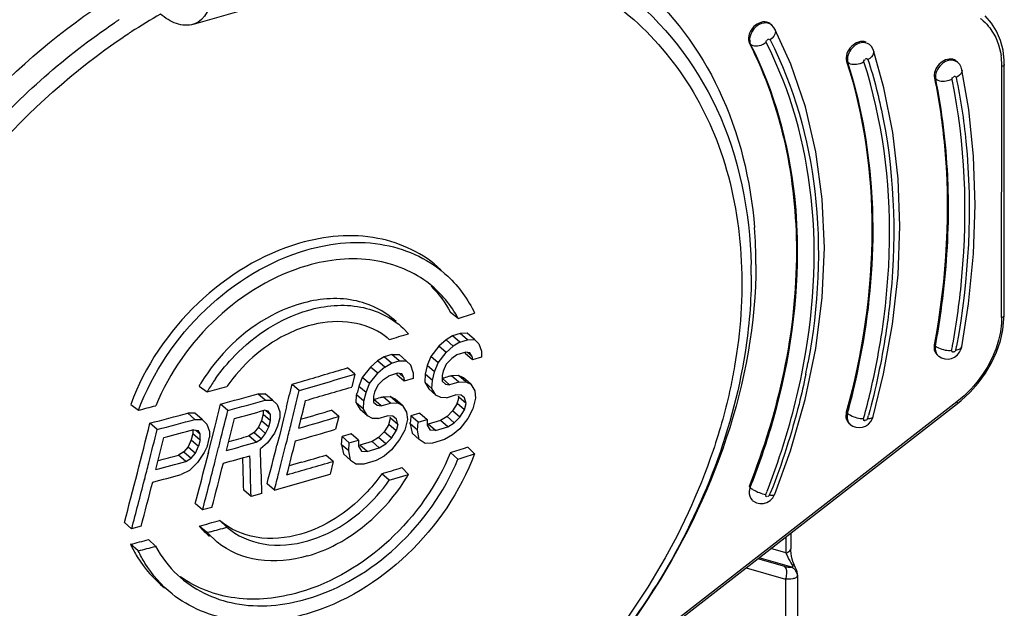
# Model space of a CAD drawing. Header units: millimetres. Extents: x 0 to 420, y 0 to 297.
# Tile 321 of 502: x 369.18 to 371.21, y 136.16 to 137.38. Entities that reach past the tile are written whole.
import ezdxf

# ---------------------------------------------------------------- set-up
doc = ezdxf.new("R2010")
doc.units = ezdxf.units.MM
doc.header["$LTSCALE"] = 23.1
doc.layers.get('0').update_dxf_attribs({"linetype": 'CONTINUOUS'})

msp = doc.modelspace()

# ---------------------------------------------------------------- linework, layer by layer
at = {"color": 7, "linetype": 'CONTINUOUS'}
for p, q in [((369.5381, 137.3711), (370.2223, 137.5686)), ((371.1868, 137.3735), (371.1736, 137.3883)), ((370.7328, 137.3694), (370.7303, 137.3716)), ((370.7372, 137.3646), (370.7326, 137.3696)), ((370.7328, 137.3694), (370.7326, 137.3695)), ((371.1975, 137.3566), (371.1868, 137.3735)), ((370.7393, 137.3611), (370.7372, 137.3646)), ((370.7721, 137.2889), (370.7393, 137.3611)), ((371.2055, 137.3378), (371.1975, 137.3566)), ((370.6893, 137.3294), (370.6868, 137.3316)), ((370.9349, 137.329), (370.9339, 137.3298)), ((370.9388, 137.3249), (370.9349, 137.329)), ((371.2108, 137.3176), (371.2055, 137.3378)), ((370.9417, 137.32), (370.9388, 137.3249)), ((370.9431, 137.3165), (370.9417, 137.32)), ((370.9647, 137.2396), (370.9431, 137.3165)), ((371.2133, 137.2963), (371.2108, 137.3176)), ((370.8023, 137.2005), (370.7721, 137.2889)), ((370.8902, 137.2919), (370.8877, 137.294)), ((371.1168, 137.2927), (371.1143, 137.2949)), ((371.1169, 137.2926), (371.1168, 137.2927)), ((371.1213, 137.2878), (371.117, 137.2925)), ((371.1242, 137.2826), (371.1213, 137.2878)), ((371.213, 136.7694), (371.2135, 137.2879)), ((371.2135, 137.2879), (371.2133, 137.2963)), ((371.1259, 137.2771), (371.1242, 137.2826)), ((371.1401, 137.195), (371.1259, 137.2771)), ((371.208, 136.7651), (371.2085, 137.2836)), ((371.0717, 137.2577), (371.0692, 137.2599)), ((370.983, 137.1472), (370.9647, 137.2396)), ((370.8241, 137.1073), (370.8023, 137.2005)), ((371.1501, 137.0977), (371.1401, 137.195)), ((370.9939, 137.0516), (370.983, 137.1472)), ((370.8373, 137.0099), (370.8241, 137.1073)), ((371.1534, 136.9981), (371.1501, 137.0977)), ((370.9976, 136.9535), (370.9939, 137.0516)), ((370.8417, 136.9093), (370.8373, 137.0099)), ((371.1499, 136.8964), (371.1534, 136.9981)), ((370.9938, 136.8532), (370.9976, 136.9535)), ((370.8372, 136.8061), (370.8417, 136.9093)), ((371.1396, 136.7933), (371.1499, 136.8964)), ((370.9826, 136.7514), (370.9938, 136.8532)), ((370.824, 136.7013), (370.8372, 136.8061)), ((371.1254, 136.7043), (371.1396, 136.7933)), ((370.0847, 136.7632), (370.0693, 136.7755)), ((371.2104, 136.7394), (371.2128, 136.7621)), ((371.2128, 136.7621), (371.213, 136.7694)), ((369.9712, 136.743), (369.9822, 136.7315)), ((370.9641, 136.6485), (370.9826, 136.7514)), ((371.2053, 136.7166), (371.2104, 136.7394)), ((369.9426, 136.7195), (369.9385, 136.7228)), ((370.0598, 136.719), (370.0452, 136.7062)), ((370.0733, 136.7273), (370.0598, 136.719)), ((370.0748, 136.7059), (370.0598, 136.719)), ((370.0889, 136.7322), (370.0733, 136.7273)), ((370.0883, 136.7143), (370.0733, 136.7273)), ((370.0883, 136.7143), (370.1039, 136.7192)), ((370.1035, 136.7327), (370.0889, 136.7322)), ((370.1039, 136.7192), (370.0889, 136.7322)), ((370.1185, 136.7197), (370.1035, 136.7327)), ((370.1039, 136.7192), (370.1185, 136.7197)), ((370.1185, 136.7197), (370.1278, 136.7104)), ((371.1976, 136.6938), (371.2053, 136.7166)), ((370.0452, 136.7062), (370.0285, 136.6846)), ((370.0602, 136.6931), (370.0452, 136.7062)), ((370.0602, 136.6931), (370.0748, 136.7059)), ((370.0883, 136.7143), (370.0748, 136.7059)), ((370.1278, 136.7104), (370.1329, 136.6956)), ((370.1329, 136.6956), (370.1329, 136.6833)), ((370.8021, 136.5956), (370.824, 136.7013)), ((371.0686, 136.7083), (371.0711, 136.7062)), ((371.1212, 136.6936), (371.1243, 136.7002)), ((371.1243, 136.7002), (371.1254, 136.7044)), ((369.9185, 136.6755), (369.9037, 136.6628)), ((369.9322, 136.6837), (369.9185, 136.6755)), ((369.9335, 136.6624), (369.9185, 136.6755)), ((369.9479, 136.6885), (369.9322, 136.6837)), ((369.9472, 136.6707), (369.9322, 136.6837)), ((369.9472, 136.6707), (369.9629, 136.6755)), ((369.9479, 136.6885), (369.9626, 136.6889)), ((369.9629, 136.6755), (369.9479, 136.6885)), ((369.9776, 136.6758), (369.9626, 136.6889)), ((369.9629, 136.6755), (369.9776, 136.6758)), ((369.9776, 136.6758), (369.987, 136.6664)), ((370.0285, 136.6846), (370.0211, 136.6659)), ((370.0435, 136.6715), (370.0285, 136.6846)), ((370.0435, 136.6715), (370.0602, 136.6931)), ((370.0716, 136.6803), (370.0601, 136.6686)), ((370.0821, 136.6877), (370.0716, 136.6803)), ((370.1008, 136.6936), (370.0821, 136.6877)), ((370.1142, 136.6774), (370.0992, 136.6905)), ((370.1091, 136.6921), (370.1008, 136.6936)), ((370.1132, 136.6853), (370.1043, 136.693)), ((370.1132, 136.6853), (370.1091, 136.6921)), ((370.1132, 136.6853), (370.1142, 136.6774)), ((370.1329, 136.6833), (370.1142, 136.6774)), ((371.0744, 136.6882), (371.0769, 136.686)), ((371.0769, 136.686), (371.077, 136.6858)), ((371.0771, 136.6858), (371.078, 136.685)), ((371.078, 136.685), (371.0839, 136.6815)), ((371.0839, 136.6815), (371.0905, 136.6795)), ((371.0905, 136.6795), (371.0975, 136.6791)), ((371.0975, 136.6791), (371.1042, 136.6804)), ((371.1042, 136.6804), (371.1107, 136.6833)), ((371.1107, 136.6833), (371.1166, 136.6879)), ((371.1166, 136.6879), (371.1212, 136.6936)), ((371.1873, 136.6714), (371.1976, 136.6938)), ((369.8713, 136.6479), (369.8563, 136.661)), ((369.9037, 136.6628), (369.8868, 136.6414)), ((369.9187, 136.6498), (369.9037, 136.6628)), ((369.9335, 136.6624), (369.9187, 136.6498)), ((369.9335, 136.6624), (369.9472, 136.6707)), ((369.9922, 136.6516), (369.987, 136.6664)), ((370.0211, 136.6659), (370.0168, 136.6483)), ((370.0361, 136.6529), (370.0211, 136.6659)), ((370.0361, 136.6529), (370.0435, 136.6715)), ((370.0601, 136.6686), (370.0538, 136.6543)), ((371.1745, 136.6499), (371.1873, 136.6714)), ((369.8713, 136.6479), (369.8649, 136.6215)), ((369.8868, 136.6414), (369.8794, 136.6228)), ((369.9018, 136.6284), (369.8868, 136.6414)), ((369.9018, 136.6284), (369.9187, 136.6498)), ((369.9303, 136.6369), (369.9187, 136.6252)), ((369.9303, 136.6369), (369.9408, 136.6442)), ((369.9597, 136.6499), (369.9408, 136.6442)), ((369.9733, 136.6336), (369.9583, 136.6466)), ((369.9681, 136.6484), (369.9597, 136.6499)), ((369.9723, 136.6414), (369.9633, 136.6492)), ((369.9723, 136.6414), (369.9681, 136.6484)), ((369.9723, 136.6414), (369.9733, 136.6336)), ((369.9922, 136.6393), (369.9733, 136.6336)), ((369.9922, 136.6516), (369.9922, 136.6393)), ((370.0168, 136.6483), (370.0157, 136.6316)), ((370.0319, 136.6352), (370.0168, 136.6483)), ((370.0307, 136.6186), (370.0319, 136.6352)), ((370.0319, 136.6352), (370.0361, 136.6529)), ((370.0517, 136.6455), (370.0516, 136.6332)), ((370.0538, 136.6543), (370.0517, 136.6455)), ((370.0672, 136.6259), (370.0522, 136.6389)), ((370.0554, 136.6399), (370.0537, 136.6394)), ((370.0855, 136.6453), (370.0709, 136.6448)), ((370.086, 136.6317), (370.0709, 136.6448)), ((370.0958, 136.6404), (370.0855, 136.6453)), ((370.1005, 136.6323), (370.0855, 136.6453)), ((370.1108, 136.6274), (370.0958, 136.6404)), ((370.9427, 136.5604), (370.9641, 136.6485)), ((371.1596, 136.6295), (371.1745, 136.6499)), ((369.5498, 136.6234), (369.5661, 136.6114)), ((369.7417, 136.6275), (369.7611, 136.6331)), ((369.7417, 136.6275), (369.7567, 136.6145)), ((369.8794, 136.6228), (369.8772, 136.614)), ((369.8944, 136.6098), (369.8794, 136.6228)), ((369.8944, 136.6098), (369.9018, 136.6284)), ((369.9187, 136.6252), (369.9123, 136.611)), ((370.0307, 136.6186), (370.0157, 136.6316)), ((370.0157, 136.6316), (370.0239, 136.6179)), ((370.039, 136.6048), (370.0239, 136.6179)), ((370.039, 136.6048), (370.0307, 136.6186)), ((370.0516, 136.6332), (370.0589, 136.6273)), ((370.0589, 136.6273), (370.0672, 136.6259)), ((370.086, 136.6317), (370.0672, 136.6259)), ((370.086, 136.6317), (370.1005, 136.6323)), ((370.1005, 136.6323), (370.1108, 136.6274)), ((370.1108, 136.6274), (370.119, 136.6137)), ((371.1428, 136.6106), (371.1596, 136.6295)), ((369.6712, 136.6075), (369.6861, 136.6076)), ((369.6862, 136.5945), (369.6712, 136.6075)), ((369.7011, 136.5946), (369.6861, 136.6076)), ((369.6862, 136.5945), (369.7011, 136.5946)), ((369.7107, 136.585), (369.7011, 136.5946)), ((369.8739, 136.5885), (369.8751, 136.6052)), ((369.8901, 136.5921), (369.8751, 136.6052)), ((369.8901, 136.5921), (369.8944, 136.6098)), ((369.9123, 136.611), (369.9101, 136.6022)), ((369.9101, 136.6022), (369.9101, 136.59)), ((369.9258, 136.5825), (369.9108, 136.5955)), ((369.914, 136.5965), (369.9121, 136.5959)), ((369.9297, 136.6012), (369.9444, 136.6016)), ((369.9447, 136.5882), (369.9297, 136.6012)), ((369.9549, 136.5966), (369.9444, 136.6016)), ((369.9594, 136.5885), (369.9444, 136.6016)), ((369.9699, 136.5836), (369.9549, 136.5966)), ((370.0493, 136.5999), (370.039, 136.6048)), ((370.0608, 136.5994), (370.0493, 136.5999)), ((370.0608, 136.5994), (370.0795, 136.6053)), ((370.0909, 136.6048), (370.0795, 136.6053)), ((370.0861, 136.6008), (370.085, 136.5964)), ((370.1011, 136.5877), (370.0861, 136.6008)), ((370.0981, 136.599), (370.0909, 136.6048)), ((370.1011, 136.5877), (370.0981, 136.599)), ((370.1209, 136.5981), (370.1155, 136.5761)), ((370.119, 136.6137), (370.1209, 136.5981)), ((370.7718, 136.4899), (370.8021, 136.5956)), ((371.1243, 136.5934), (371.1428, 136.6106)), ((369.4081, 136.5855), (369.4242, 136.5734)), ((369.6089, 136.5729), (369.5939, 136.586)), ((369.6925, 136.5717), (369.684, 136.5734)), ((369.7107, 136.585), (369.716, 136.5701)), ((369.7301, 136.5802), (369.7241, 136.5558)), ((369.8382, 136.5605), (369.8232, 136.5735)), ((369.8889, 136.5755), (369.8739, 136.5885)), ((369.8739, 136.5885), (369.8823, 136.5747)), ((369.8973, 136.5617), (369.8823, 136.5747)), ((369.8889, 136.5755), (369.8901, 136.5921)), ((369.8973, 136.5617), (369.8889, 136.5755)), ((369.9101, 136.59), (369.9174, 136.584)), ((369.9174, 136.584), (369.9258, 136.5825)), ((369.9258, 136.5825), (369.9447, 136.5882)), ((369.9447, 136.5882), (369.9594, 136.5885)), ((369.9594, 136.5885), (369.9699, 136.5836)), ((369.9699, 136.5836), (369.9781, 136.5698)), ((370.0829, 136.5876), (370.0734, 136.5724)), ((370.0979, 136.5745), (370.0829, 136.5876)), ((370.0884, 136.5594), (370.0979, 136.5745)), ((370.0979, 136.5745), (370.1011, 136.5877)), ((370.1155, 136.5761), (370.1049, 136.5565)), ((371.1156, 136.5908), (370.3947, 136.0308)), ((370.3958, 136.0272), (371.1167, 136.5872)), ((371.1167, 136.5872), (371.1243, 136.5934)), ((369.541, 136.5674), (369.5259, 136.5674)), ((369.5409, 136.5544), (369.5259, 136.5674)), ((369.5409, 136.5544), (369.556, 136.5544)), ((369.556, 136.5544), (369.541, 136.5674)), ((369.556, 136.5544), (369.5657, 136.5447)), ((369.6817, 136.5654), (369.6785, 136.5523)), ((369.679, 136.5545), (369.6785, 136.5523)), ((369.6818, 136.5727), (369.6817, 136.5654)), ((369.6818, 136.5674), (369.6817, 136.5654)), ((369.6817, 136.5654), (369.6967, 136.5524)), ((369.6877, 136.5726), (369.6968, 136.5647)), ((369.6968, 136.5647), (369.6925, 136.5717)), ((369.6967, 136.5524), (369.6968, 136.5647)), ((369.716, 136.5578), (369.7116, 136.5403)), ((369.716, 136.5701), (369.716, 136.5578)), ((369.724, 136.5558), (369.716, 136.5235)), ((369.8382, 136.5605), (369.8316, 136.5341)), ((369.9077, 136.5567), (369.8973, 136.5617)), ((369.9193, 136.5561), (369.9077, 136.5567)), ((369.9193, 136.5561), (369.9382, 136.5618)), ((369.9498, 136.5612), (369.9382, 136.5618)), ((369.9418, 136.5439), (369.9451, 136.557)), ((369.9601, 136.544), (369.9451, 136.557)), ((369.9571, 136.5553), (369.9498, 136.5612)), ((369.9601, 136.544), (369.9571, 136.5553)), ((369.9801, 136.5542), (369.9746, 136.5322)), ((369.9781, 136.5698), (369.9801, 136.5542)), ((369.9869, 136.5617), (369.9861, 136.5507)), ((370.0058, 136.5676), (369.9869, 136.5617)), ((370.0019, 136.5487), (369.9869, 136.5617)), ((370.0019, 136.5487), (370.0208, 136.5545)), ((370.0058, 136.5676), (370.0208, 136.5545)), ((370.0208, 136.5545), (370.0206, 136.5423)), ((370.0618, 136.5607), (370.0482, 136.5524)), ((370.0734, 136.5724), (370.0618, 136.5607)), ((370.0768, 136.5477), (370.0618, 136.5607)), ((370.0884, 136.5594), (370.0734, 136.5724)), ((370.0768, 136.5477), (370.0884, 136.5594)), ((370.1049, 136.5565), (370.0881, 136.535)), ((370.8895, 136.5672), (370.887, 136.5693)), ((370.9376, 136.55), (370.9412, 136.5561)), ((370.9412, 136.5561), (370.9427, 136.5604)), ((369.4628, 136.5336), (369.4478, 136.5466)), ((369.5366, 136.5328), (369.5366, 136.5253)), ((369.5387, 136.5333), (369.5473, 136.5316)), ((369.5424, 136.5326), (369.5516, 136.5245)), ((369.5657, 136.5447), (369.5711, 136.5298)), ((369.5684, 136.4839), (369.5826, 136.5405)), ((369.672, 136.5382), (369.6634, 136.5276)), ((369.6785, 136.5523), (369.672, 136.5382)), ((369.672, 136.5382), (369.687, 136.5252)), ((369.6785, 136.5523), (369.6935, 136.5392)), ((369.687, 136.5252), (369.6935, 136.5392)), ((369.6935, 136.5392), (369.6967, 136.5524)), ((369.7116, 136.5403), (369.7052, 136.5262)), ((369.9418, 136.5439), (369.9322, 136.5288)), ((369.9568, 136.5309), (369.9418, 136.5439)), ((369.9601, 136.544), (369.9568, 136.5309)), ((370.0007, 136.5321), (369.9857, 136.5452)), ((369.9857, 136.5452), (369.9896, 136.5261)), ((369.9861, 136.5507), (369.9859, 136.5479)), ((370.0007, 136.5321), (370.0019, 136.5487)), ((370.0206, 136.5423), (370.0268, 136.5321)), ((370.0482, 136.5524), (370.0232, 136.5446)), ((370.0382, 136.5316), (370.0232, 136.5446)), ((370.0382, 136.5316), (370.0632, 136.5394)), ((370.0632, 136.5394), (370.0482, 136.5524)), ((370.0632, 136.5394), (370.0768, 136.5477)), ((370.0881, 136.535), (370.0734, 136.5223)), ((370.8922, 136.5466), (370.8947, 136.5445)), ((370.8947, 136.5445), (370.8949, 136.5443)), ((370.8949, 136.5442), (370.9007, 136.5404)), ((370.9007, 136.5404), (370.907, 136.5382)), ((370.907, 136.5382), (370.9136, 136.5375)), ((370.9136, 136.5375), (370.9203, 136.5384)), ((370.9203, 136.5384), (370.9267, 136.5408)), ((370.9267, 136.5408), (370.9327, 136.5448)), ((370.9327, 136.5448), (370.9376, 136.55)), ((369.5333, 136.5122), (369.5267, 136.4981)), ((369.5366, 136.5253), (369.5333, 136.5122)), ((369.5338, 136.5143), (369.5333, 136.5122)), ((369.5333, 136.5122), (369.5483, 136.4991)), ((369.5366, 136.5253), (369.5516, 136.5123)), ((369.5516, 136.5245), (369.5473, 136.5316)), ((369.5516, 136.5123), (369.5483, 136.4991)), ((369.5516, 136.5123), (369.5516, 136.5245)), ((369.5666, 136.5), (369.571, 136.5175)), ((369.5711, 136.5298), (369.571, 136.5175)), ((369.6634, 136.5276), (369.6526, 136.5205)), ((369.6676, 136.5075), (369.6526, 136.5205)), ((369.6634, 136.5276), (369.6784, 136.5146)), ((369.6676, 136.5075), (369.6784, 136.5146)), ((369.6784, 136.5146), (369.687, 136.5252)), ((369.6784, 136.5146), (369.6792, 136.5156)), ((369.7052, 136.5262), (369.6911, 136.5059)), ((369.716, 136.5235), (369.7103, 136.5011)), ((369.7312, 136.5112), (369.7319, 136.5143)), ((369.8436, 136.5023), (369.8449, 136.5189)), ((369.8639, 136.5246), (369.8449, 136.5189)), ((369.8449, 136.5189), (369.8599, 136.5059)), ((369.8789, 136.5115), (369.8639, 136.5246)), ((369.9205, 136.5172), (369.9068, 136.509)), ((369.9322, 136.5288), (369.9205, 136.5172)), ((369.9355, 136.5042), (369.9205, 136.5172)), ((369.9472, 136.5158), (369.9322, 136.5288)), ((369.9355, 136.5042), (369.9472, 136.5158)), ((369.9639, 136.5128), (369.9469, 136.4914)), ((369.9472, 136.5158), (369.9568, 136.5309)), ((369.9746, 136.5322), (369.9639, 136.5128)), ((370.0046, 136.5131), (369.9896, 136.5261)), ((370.0046, 136.5131), (370.0007, 136.5321)), ((370.017, 136.5048), (370.0046, 136.5131)), ((370.0382, 136.5316), (370.0268, 136.5321)), ((370.0567, 136.513), (370.0316, 136.5053)), ((370.0734, 136.5223), (370.0567, 136.513)), ((369.5267, 136.4981), (369.518, 136.4876)), ((369.5267, 136.4981), (369.5417, 136.4851)), ((369.5417, 136.4851), (369.5483, 136.4991)), ((369.5666, 136.5), (369.5601, 136.486)), ((369.5828, 136.4686), (369.5899, 136.4968)), ((369.6911, 136.5059), (369.6761, 136.4936)), ((369.8586, 136.4893), (369.8436, 136.5023)), ((369.8436, 136.5023), (369.8476, 136.4833)), ((369.8586, 136.4893), (369.8599, 136.5059)), ((369.8599, 136.5059), (369.8789, 136.5115)), ((369.8789, 136.5115), (369.8788, 136.4993)), ((369.8788, 136.4993), (369.885, 136.489)), ((369.9068, 136.509), (369.8815, 136.5014)), ((369.8965, 136.4884), (369.8815, 136.5014)), ((369.8965, 136.4884), (369.9218, 136.496)), ((369.9218, 136.496), (369.9068, 136.509)), ((369.9218, 136.496), (369.9355, 136.5042)), ((370.0316, 136.5053), (370.017, 136.5048)), ((370.1186, 136.4835), (370.1046, 136.4975)), ((369.518, 136.4876), (369.5072, 136.4806)), ((369.5222, 136.4676), (369.5072, 136.4806)), ((369.518, 136.4876), (369.533, 136.4746)), ((369.5222, 136.4676), (369.533, 136.4746)), ((369.533, 136.4746), (369.5417, 136.4851)), ((369.533, 136.4746), (369.534, 136.4757)), ((369.5601, 136.486), (369.5459, 136.4658)), ((369.5627, 136.4616), (369.5693, 136.4875)), ((369.8267, 136.4678), (369.8117, 136.4808)), ((369.8626, 136.4702), (369.8476, 136.4833)), ((369.8626, 136.4702), (369.8586, 136.4893)), ((369.885, 136.489), (369.8965, 136.4884)), ((369.9321, 136.4789), (369.9152, 136.4697)), ((369.9469, 136.4914), (369.9321, 136.4789)), ((370.0845, 136.4727), (370.069, 136.4862)), ((370.7393, 136.4), (370.7718, 136.4899)), ((369.5459, 136.4658), (369.5296, 136.4492)), ((369.7611, 136.4661), (369.7357, 136.4588)), ((369.8267, 136.4678), (369.82, 136.4415)), ((369.8626, 136.4702), (369.8751, 136.4618)), ((369.8898, 136.4622), (369.8751, 136.4618)), ((369.9152, 136.4697), (369.8898, 136.4622)), ((369.9821, 136.4408), (369.9684, 136.4549)), ((369.5296, 136.4492), (369.5122, 136.4405)), ((369.9423, 136.4287), (369.927, 136.4423)), ((369.9423, 136.4287), (369.9821, 136.4408)), ((369.4368, 136.4305), (369.4365, 136.4294)), ((369.705, 136.4085), (369.69, 136.4215)), ((370.6884, 136.4136), (370.6859, 136.4158)), ((369.6568, 136.3949), (369.6418, 136.408)), ((369.6793, 136.4012), (369.6568, 136.3949)), ((370.7297, 136.3871), (370.7351, 136.3926)), ((370.7351, 136.3926), (370.7389, 136.3991)), ((370.7389, 136.3991), (370.7393, 136.4001)), ((369.5567, 136.3674), (369.5417, 136.3804)), ((369.5761, 136.3727), (369.5567, 136.3674)), ((370.6915, 136.3881), (370.6925, 136.3873)), ((370.6925, 136.3872), (370.695, 136.3853)), ((370.695, 136.3853), (370.7017, 136.3819)), ((370.7017, 136.3819), (370.7084, 136.3805)), ((370.7084, 136.3805), (370.7156, 136.3808)), ((370.7156, 136.3808), (370.723, 136.383)), ((370.723, 136.383), (370.7297, 136.3871)), ((369.4101, 136.3284), (369.3951, 136.3415)), ((369.4297, 136.3336), (369.4101, 136.3284)), ((369.5632, 136.3229), (369.5496, 136.334)), ((369.592, 136.3456), (369.6066, 136.3318)), ((369.5659, 136.3207), (369.5632, 136.3229)), ((369.5659, 136.3207), (369.5632, 136.3229)), ((369.5659, 136.3207), (369.573, 136.3226)), ((369.5868, 136.3007), (369.5659, 136.3207)), ((370.7622, 136.3118), (370.7622, 136.2785)), ((370.7722, 136.3196), (370.7722, 136.2871)), ((369.4239, 136.2829), (369.4078, 136.2964)), ((369.4451, 136.3061), (369.4596, 136.2923)), ((370.7742, 136.2492), (370.7067, 136.2687)), ((370.7622, 136.2785), (370.7309, 136.2875)), ((370.7622, 136.2785), (370.7658, 136.2701)), ((370.7723, 136.2837), (370.7722, 136.2871)), ((370.7728, 136.2777), (370.7723, 136.2837)), ((370.7738, 136.2717), (370.7728, 136.2777)), ((370.7752, 136.266), (370.7738, 136.2717)), ((370.6798, 136.2478), (370.7612, 136.2243)), ((370.7599, 136.2505), (370.704, 136.2666)), ((370.7635, 136.2495), (370.7599, 136.2505)), ((370.7751, 136.2492), (370.7742, 136.2492)), ((370.7768, 136.2609), (370.7752, 136.266)), ((370.7785, 136.2563), (370.7768, 136.2609)), ((370.7801, 136.2527), (370.7785, 136.2563)), ((370.7823, 136.2481), (370.7801, 136.2527)), ((370.7842, 136.2436), (370.7823, 136.2481)), ((370.7854, 136.2395), (370.7842, 136.2436)), ((370.7851, 136.2332), (370.7852, 136.2297)), ((370.7862, 136.2348), (370.7854, 136.2395)), ((370.7862, 136.2333), (370.7862, 136.2348)), ((370.7862, 136.2333), (370.7862, 136.0299)), ((370.7612, 136.2243), (370.7612, 136.0083)), ((370.7768, 136.2252), (370.7723, 136.2245))]:
    msp.add_line(p, q, dxfattribs=at)
for centre, radius, start, end in [((370.1236, 136.2588), 1.3086, 119.9867, 123.0945), ((370.1392, 136.238), 1.3694, 123.6966, 123.9477), ((370.138, 136.2398), 1.3673, 123.455, 123.6966), ((370.7214, 137.3563), 0.0173, 49.6155, 56.6874), ((371.0982, 137.2982), 0.1074, 48.037, 52.1858), ((370.1346, 136.2418), 1.3288, 123.2529, 123.9524), ((370.1325, 136.245), 1.3251, 123.0881, 123.2526), ((371.0568, 137.284), 0.1517, 1.3538, 8.3392), ((371.0497, 137.2837), 0.1588, 359.9403, 1.3945), ((369.7449, 136.8757), 0.9552, 359.9217, 4.5078), ((369.7444, 136.8521), 0.9461, 0.0446, 1.3432), ((365.9735, 149.8737), 13.74, 287.41079, 287.56006), ((369.8473, 136.6088), 0.1461, 51.9119, 57.3452), ((369.8481, 136.6099), 0.1447, 51.3103, 51.9026), ((365.8823, 150.136), 14.0174, 286.83773, 287.007), ((369.4478, 137.006), 1.6855, 349.4483, 349.7948), ((369.431, 137.0115), 1.7113, 349.4484, 349.7192), ((370.2683, 136.7144), 0.1708, 187.6026, 188.0455), ((365.9284, 149.9096), 13.8186, 286.1026, 286.51362), ((369.471, 136.9185), 1.3594, 348.4995, 349.5184), ((369.8947, 136.4196), 0.3806, 144.9085, 148.8715), ((365.8758, 150.1315), 14.0631, 286.01949, 286.50588), ((370.2192, 136.6829), 0.2634, 187.3251, 187.636), ((370.1443, 136.6729), 0.1879, 187.6381, 188.0432), ((369.8749, 137.2049), 0.5931, 287.3912, 287.5393), ((370.6096, 134.8962), 1.8297, 107.2241, 107.6334), ((369.8452, 137.363), 0.7528, 287.1995, 287.4473), ((369.8713, 136.4378), 0.3713, 148.9055, 150.0073), ((365.6766, 150.9131), 14.8211, 285.21442, 285.37814), ((369.8865, 136.4246), 0.3708, 148.8838, 149.7556), ((356.5449, 139.8307), 13.58, 346.15121, 346.35669), ((356.1842, 139.9086), 13.9664, 346.06655, 346.35776), ((365.8952, 150.0401), 13.9935, 286.07263, 286.47992), ((371.4536, 136.2308), 1.6223, 166.3368, 166.5503), ((365.8638, 150.1364), 14.0545, 285.3909, 285.718), ((365.8473, 150.2349), 14.1704, 285.39395, 285.71837), ((356.225, 139.9033), 13.943, 346.02625, 346.26817), ((369.2056, 136.7687), 0.6891, 346.2755, 346.5263), ((369.7182, 137.2353), 0.6682, 286.7572, 286.8722), ((370.5474, 134.5206), 2.1703, 106.6219, 106.9695), ((369.6796, 137.4287), 0.8645, 286.6, 286.8179), ((370.754, 136.4295), 0.6895, 165.9963, 166.5607), ((369.6605, 136.4871), 0.4405, 14.9585, 15.2092), ((365.5818, 151.2269), 15.1489, 284.69317, 284.83303), ((356.575, 139.7864), 13.4065, 345.98871, 346.18889), ((365.8553, 150.1861), 14.1409, 285.45176, 285.70906), ((365.9169, 149.8726), 13.8609, 286.10261, 286.36874), ((369.711, 136.6791), 0.3829, 346.1788, 346.516), ((365.7871, 150.4157), 14.3441, 284.78602, 285.10879), ((365.7787, 150.4866), 14.4312, 284.7906, 285.11141), ((356.1163, 139.8894), 13.8942, 345.8669, 346.1905), ((356.1308, 139.8905), 13.8979, 345.83952, 346.11914), ((365.9211, 149.8976), 13.9004, 286.01184, 286.36754), ((369.4763, 136.4308), 0.4855, 15.0701, 15.3003), ((369.3592, 136.9831), 1.6208, 344.73, 345.0404), ((369.3565, 136.986), 1.6322, 344.7301, 344.9716), ((356.1776, 139.8483), 13.6748, 345.14101, 346.02837), ((356.0255, 139.8773), 13.8471, 345.73192, 346.02626), ((365.7797, 150.4629), 14.4278, 284.84797, 285.10194), ((356.2592, 139.89), 13.8892, 345.93342, 346.06641), ((365.9344, 149.8267), 13.8522, 285.98336, 286.34041), ((369.3475, 136.5926), 0.6399, 355.7449, 355.9915), ((370.0403, 136.9359), 0.3916, 267.2213, 267.4977), ((356.0816, 139.8678), 13.8081, 345.67399, 345.95502), ((365.8495, 150.1067), 14.1085, 285.46277, 285.6381), ((365.8466, 150.1564), 14.1737, 285.38255, 285.63945), ((355.3921, 135.9486), 14.2944, 1.81465, 2.185), ((356.5805, 139.8163), 13.5419, 345.48173, 345.82934), ((356.3398, 139.8698), 13.8061, 345.63432, 345.92039), ((356.3619, 139.8691), 13.8018, 345.61456, 345.91433), ((366.2713, 148.5173), 12.6162, 287.51865, 287.68809), ((365.7741, 150.3834), 14.3952, 284.8562, 285.03003), ((365.8414, 150.151), 14.1934, 285.35492, 285.58458), ((354.5136, 136.0518), 15.1323, 1.34875, 1.60406), ((355.4071, 136.062), 14.2536, 1.33851, 1.67825), ((365.9144, 149.7912), 13.8693, 286.10253, 286.32024), ((366.2533, 148.6112), 12.7288, 287.51658, 287.67781), ((356.1384, 139.8487), 13.7307, 345.58475, 345.73151), ((365.7721, 150.4306), 14.4578, 284.77964, 285.03328), ((356.4971, 139.7998), 13.4853, 345.31149, 345.66768), ((356.3039, 139.8418), 13.7006, 345.3096, 345.74661), ((356.3117, 139.8446), 13.7112, 345.33188, 345.72711), ((365.9727, 149.628), 13.713, 285.90616, 286.32255), ((366.1609, 148.9001), 13.0146, 286.82037, 287.01078), ((365.7679, 150.4218), 14.474, 284.75234, 284.99246), ((356.4183, 139.8497), 13.7251, 345.47945, 345.63419), ((365.9803, 149.5771), 13.6852, 285.7935, 286.29457), ((369.6617, 136.6276), 0.3709, 328.8841, 329.756), ((356.21, 139.8301), 13.6567, 345.14287, 345.58049), ((356.2286, 139.8301), 13.6564, 345.16497, 345.56122), ((369.275, 136.9722), 1.555, 338.3926, 338.6388), ((369.2716, 136.9755), 1.5671, 338.3927, 338.5831), ((365.9735, 149.4858), 13.6293, 285.21156, 285.39608), ((369.6744, 136.4417), 0.1648, 220.8001, 231.2711), ((365.9726, 149.5278), 13.6873, 285.25085, 285.39685), ((365.8813, 149.8651), 14.0195, 284.5688, 284.72617), ((365.9035, 149.8194), 13.9868, 284.57758, 284.72899), ((369.2551, 136.9808), 1.4585, 327.711, 328.1385), ((369.2477, 136.9855), 1.4674, 324.5602, 327.7087)]:
    msp.add_arc(centre, radius, start, end, dxfattribs=at)
for points, knots in [([(369.5827, 137.4766), (369.5827, 137.4634), (369.5809, 137.4261), (369.5631, 137.3783), (369.5381, 137.3711)], [0, 0, 0, 0, 0.336966, 1, 1, 1, 1]), ([(368.7082, 136.2994), (368.7084, 136.5234), (368.8627, 136.9856), (369.2011, 137.3259), (369.4048, 137.4489)], [0, 0, 0, 0, 0.48493, 1, 1, 1, 1]), ([(370.4584, 137.455), (370.5275, 137.3949), (370.6444, 137.2375), (370.6894, 137.0484), (370.6972, 136.9508)], [0, 0, 0, 0, 0.48341, 1, 1, 1, 1]), ([(370.4297, 137.437), (370.5101, 137.3743), (370.6456, 137.1991), (370.6877, 136.9843), (370.6903, 136.8743)], [0, 0, 0, 0, 0.480853, 1, 1, 1, 1]), ([(370.4105, 137.4111), (370.4615, 137.3725), (370.5532, 137.2768), (370.675, 137.0276), (370.6807, 136.8062), (370.6561, 136.6643)], [0, 0, 0, 0, 0.233396, 0.474289, 1, 1, 1, 1]), ([(369.5381, 137.3711), (369.5268, 137.3678), (369.5004, 137.3696), (369.4794, 137.3838), (369.4696, 137.3922)], [0, 0, 0, 0, 0.476771, 1, 1, 1, 1]), ([(369.0232, 137.0392), (369.0478, 137.0719), (369.1506, 137.1974), (369.2738, 137.3062), (369.3745, 137.374)], [0, 0, 0, 0, 0.252005, 1, 1, 1, 1]), ([(370.7226, 137.3755), (370.7121, 137.378), (370.6889, 137.3664), (370.682, 137.341), (370.6868, 137.3316)], [0, 0, 0, 0, 0.504929, 1, 1, 1, 1]), ([(370.7025, 137.3675), (370.6994, 137.3652), (370.6895, 137.3555), (370.6847, 137.3384), (370.6893, 137.3294)], [0, 0, 0, 0, 0.278645, 1, 1, 1, 1]), ([(371.1701, 137.3781), (371.175, 137.3737), (371.1936, 137.3535), (371.2039, 137.3265), (371.2069, 137.306)], [0, 0, 0, 0, 0.242853, 1, 1, 1, 1]), ([(370.7393, 137.361), (370.7401, 137.3595), (370.7418, 137.3507), (370.735, 137.3428), (370.7295, 137.3389)], [0, 0, 0, 0, 0.208205, 1, 1, 1, 1]), ([(369.6976, 135.6153), (369.5958, 135.5894), (369.3911, 135.5687), (369.1016, 135.6563), (368.8867, 135.8603), (368.7808, 136.1469), (368.7884, 136.4741), (368.9396, 136.9207), (369.1906, 137.2082), (369.3924, 137.3441)], [0, 0, 0, 0, 0.122451, 0.234179, 0.342069, 0.455401, 0.58011, 0.716281, 1, 1, 1, 1]), ([(370.6868, 137.3316), (370.7536, 137.2008), (370.8174, 136.8813), (370.7468, 136.5694), (370.6859, 136.4158)], [0, 0, 0, 0, 0.470499, 1, 1, 1, 1]), ([(370.7216, 137.3331), (370.719, 137.3311), (370.7095, 137.3258), (370.6953, 137.3242), (370.6893, 137.3294)], [0, 0, 0, 0, 0.290803, 1, 1, 1, 1]), ([(370.7864, 136.8997), (370.7864, 136.9383), (370.7791, 137.0857), (370.7389, 137.2324), (370.6893, 137.3294)], [0, 0, 0, 0, 0.262077, 1, 1, 1, 1]), ([(370.7216, 137.3331), (370.721, 137.3343), (370.7208, 137.3371), (370.7229, 137.3378), (370.7235, 137.3379)], [0, 0, 0, 0, 0.705009, 1, 1, 1, 1]), ([(370.7951, 136.649), (370.8192, 136.7682), (370.8353, 137.004), (370.7721, 137.2342), (370.7216, 137.3331)], [0, 0, 0, 0, 0.522513, 1, 1, 1, 1]), ([(370.7238, 137.3394), (370.7247, 137.34), (370.7266, 137.3417), (370.7283, 137.3395), (370.7282, 137.3388)], [0, 0, 0, 0, 0.587553, 1, 1, 1, 1]), ([(370.7295, 137.3389), (370.7789, 137.2422), (370.8418, 137.0181), (370.8293, 136.7877), (370.8078, 136.6712)], [0, 0, 0, 0, 0.478145, 1, 1, 1, 1]), ([(370.9277, 137.3341), (370.918, 137.3382), (370.8932, 137.3285), (370.8844, 137.3044), (370.8877, 137.294)], [0, 0, 0, 0, 0.488902, 1, 1, 1, 1]), ([(370.9078, 137.3292), (370.9045, 137.3272), (370.8935, 137.3183), (370.8871, 137.3018), (370.8902, 137.2919)], [0, 0, 0, 0, 0.270365, 1, 1, 1, 1]), ([(370.9348, 137.329), (370.9298, 137.3334), (370.9185, 137.3344), (370.9101, 137.3305), (370.9078, 137.3292)], [0, 0, 0, 0, 0.714158, 1, 1, 1, 1]), ([(370.9431, 137.3164), (370.9436, 137.3149), (370.9439, 137.307), (370.937, 137.301), (370.9318, 137.298)], [0, 0, 0, 0, 0.205675, 1, 1, 1, 1]), ([(370.8877, 137.294), (370.9236, 137.1826), (370.9574, 136.9362), (370.9205, 136.6919), (370.887, 136.5693)], [0, 0, 0, 0, 0.479492, 1, 1, 1, 1]), ([(370.9235, 137.2931), (370.9207, 137.2915), (370.9105, 137.2871), (370.8964, 137.2865), (370.8902, 137.2919)], [0, 0, 0, 0, 0.283389, 1, 1, 1, 1]), ([(370.9423, 136.9446), (370.9423, 136.9749), (370.9382, 137.0922), (370.9169, 137.209), (370.8902, 137.2919)], [0, 0, 0, 0, 0.258209, 1, 1, 1, 1]), ([(370.9235, 137.2931), (370.9231, 137.2945), (370.9232, 137.2974), (370.9254, 137.2979), (370.926, 137.2978)], [0, 0, 0, 0, 0.719293, 1, 1, 1, 1]), ([(370.9677, 136.7885), (370.9726, 136.8326), (370.9839, 137.0017), (370.9619, 137.174), (370.9235, 137.2931)], [0, 0, 0, 0, 0.261736, 1, 1, 1, 1]), ([(370.9265, 137.2993), (370.9274, 137.2999), (370.9295, 137.3013), (370.9307, 137.2988), (370.9305, 137.2981)], [0, 0, 0, 0, 0.570013, 1, 1, 1, 1]), ([(370.9318, 137.298), (370.9444, 137.2588), (370.9871, 137.0924), (370.9908, 136.9171), (370.976, 136.7876)], [0, 0, 0, 0, 0.239912, 1, 1, 1, 1]), ([(371.1068, 137.2987), (371.0972, 137.3009), (371.0757, 137.2912), (371.0671, 137.2698), (371.0692, 137.2599)], [0, 0, 0, 0, 0.491996, 1, 1, 1, 1]), ([(371.0922, 137.2941), (371.0888, 137.2924), (371.077, 137.2841), (371.0695, 137.2681), (371.0717, 137.2577)], [0, 0, 0, 0, 0.264373, 1, 1, 1, 1]), ([(371.1168, 137.2927), (371.1122, 137.2967), (371.1022, 137.298), (371.0944, 137.2951), (371.0922, 137.2941)], [0, 0, 0, 0, 0.717406, 1, 1, 1, 1]), ([(371.1259, 137.2771), (371.1262, 137.2757), (371.1257, 137.2685), (371.1189, 137.2636), (371.1139, 137.2612)], [0, 0, 0, 0, 0.202843, 1, 1, 1, 1]), ([(371.0692, 137.2599), (371.0781, 137.2164), (371.1054, 137.0337), (371.0943, 136.8462), (371.0686, 136.7083)], [0, 0, 0, 0, 0.240204, 1, 1, 1, 1]), ([(371.0981, 136.9896), (371.0981, 137.0126), (371.096, 137.1024), (371.0852, 137.1922), (371.0717, 137.2577)], [0, 0, 0, 0, 0.255473, 1, 1, 1, 1]), ([(371.1054, 137.2571), (371.1026, 137.2557), (371.0918, 137.2521), (371.078, 137.2522), (371.0717, 137.2577)], [0, 0, 0, 0, 0.278184, 1, 1, 1, 1]), ([(371.1067, 136.7073), (371.1152, 136.7545), (371.1401, 136.9367), (371.1329, 137.124), (371.1054, 137.2571)], [0, 0, 0, 0, 0.260782, 1, 1, 1, 1]), ([(371.1089, 137.2632), (371.1098, 137.2636), (371.112, 137.2648), (371.1129, 137.2622), (371.1126, 137.2614)], [0, 0, 0, 0, 0.558066, 1, 1, 1, 1]), ([(371.1139, 137.2612), (371.123, 137.2175), (371.1507, 137.0336), (371.14, 136.8449), (371.1148, 136.706)], [0, 0, 0, 0, 0.24031, 1, 1, 1, 1]), ([(371.0711, 136.7062), (371.0756, 136.73), (371.0909, 136.8237), (371.098, 136.9189), (371.0981, 136.9896)], [0, 0, 0, 0, 0.255114, 1, 1, 1, 1]), ([(370.8895, 136.5672), (370.8981, 136.5988), (370.9279, 136.7225), (370.9422, 136.8501), (370.9423, 136.9446)], [0, 0, 0, 0, 0.257342, 1, 1, 1, 1]), ([(370.0492, 136.8639), (370.0138, 136.8971), (369.9151, 136.9441), (369.8087, 136.9335), (369.7567, 136.9185)], [0, 0, 0, 0, 0.473072, 1, 1, 1, 1]), ([(369.7718, 136.9047), (369.8236, 136.9197), (369.9299, 136.9303), (370.0284, 136.8834), (370.0637, 136.8502)], [0, 0, 0, 0, 0.526927, 1, 1, 1, 1]), ([(369.7567, 136.9184), (369.6788, 136.8959), (369.5327, 136.8056), (369.4373, 136.664), (369.4081, 136.5856)], [0, 0, 0, 0, 0.492199, 1, 1, 1, 1]), ([(369.4242, 136.5734), (369.4534, 136.6515), (369.5486, 136.7924), (369.6941, 136.8823), (369.7718, 136.9047)], [0, 0, 0, 0, 0.507867, 1, 1, 1, 1]), ([(370.6884, 136.4136), (370.7043, 136.4537), (370.7588, 136.6103), (370.7863, 136.777), (370.7864, 136.8997)], [0, 0, 0, 0, 0.260078, 1, 1, 1, 1]), ([(370.0264, 136.8337), (369.9939, 136.8599), (369.9078, 136.8949), (369.8171, 136.8849), (369.7725, 136.8721)], [0, 0, 0, 0, 0.47373, 1, 1, 1, 1]), ([(369.7725, 136.8721), (369.7039, 136.8523), (369.5746, 136.7739), (369.4881, 136.6513), (369.4599, 136.5829)], [0, 0, 0, 0, 0.491205, 1, 1, 1, 1]), ([(370.7001, 136.8744), (370.6999, 136.6327), (370.5641, 136.258), (370.2376, 135.8796), (370.0239, 135.7304), (369.9106, 135.6736)], [0, 0, 0, 0, 0.485132, 0.745653, 1, 1, 1, 1]), ([(370.6905, 136.8528), (370.6906, 136.7993), (370.6719, 136.5739), (370.5847, 136.3569), (370.4939, 136.2109)], [0, 0, 0, 0, 0.237286, 1, 1, 1, 1]), ([(369.9567, 136.7566), (369.9328, 136.7791), (369.8662, 136.811), (369.7944, 136.8037), (369.7593, 136.7936)], [0, 0, 0, 0, 0.473088, 1, 1, 1, 1]), ([(369.7593, 136.7936), (369.7388, 136.7877), (369.6562, 136.7536), (369.5883, 136.6874), (369.5534, 136.6296)], [0, 0, 0, 0, 0.240369, 1, 1, 1, 1]), ([(369.5833, 136.6383), (369.5952, 136.6553), (369.6462, 136.717), (369.7174, 136.7635), (369.7743, 136.7799)], [0, 0, 0, 0, 0.259183, 1, 1, 1, 1]), ([(369.7743, 136.7799), (369.8093, 136.79), (369.881, 136.7971), (369.9474, 136.7654), (369.9712, 136.743)], [0, 0, 0, 0, 0.526944, 1, 1, 1, 1]), ([(370.9251, 136.5647), (370.93, 136.5833), (370.9483, 136.6571), (370.9613, 136.7321), (370.9677, 136.7885)], [0, 0, 0, 0, 0.253997, 1, 1, 1, 1]), ([(370.976, 136.7876), (370.9739, 136.7689), (370.9637, 136.6932), (370.9478, 136.6184), (370.9329, 136.5628)], [0, 0, 0, 0, 0.246112, 1, 1, 1, 1]), ([(369.9261, 136.7318), (369.9053, 136.7451), (369.8539, 136.7617), (369.801, 136.7551), (369.7748, 136.7476)], [0, 0, 0, 0, 0.475015, 1, 1, 1, 1]), ([(371.208, 136.7651), (371.208, 136.7492), (371.1982, 136.6823), (371.156, 136.6221), (371.1156, 136.5908)], [0, 0, 0, 0, 0.236522, 1, 1, 1, 1]), ([(369.7748, 136.7476), (369.7586, 136.7429), (369.6929, 136.7165), (369.6376, 136.6666), (369.6069, 136.6226)], [0, 0, 0, 0, 0.239967, 1, 1, 1, 1]), ([(371.0711, 136.7062), (371.0708, 136.7042), (371.0701, 136.6971), (371.073, 136.6894), (371.0769, 136.686)], [0, 0, 0, 0, 0.27685, 1, 1, 1, 1]), ([(371.0711, 136.7062), (371.073, 136.7045), (371.0834, 136.6987), (371.0957, 136.6964), (371.1049, 136.6973)], [0, 0, 0, 0, 0.214241, 1, 1, 1, 1]), ([(371.1083, 136.6932), (371.1074, 136.6932), (371.1049, 136.6931), (371.1052, 136.6959), (371.1058, 136.6965)], [0, 0, 0, 0, 0.507437, 1, 1, 1, 1]), ([(371.1134, 136.6981), (371.1149, 136.6982), (371.1193, 136.6989), (371.1249, 136.7013), (371.1254, 136.7043)], [0, 0, 0, 0, 0.340575, 1, 1, 1, 1]), ([(370.6561, 136.6643), (370.6536, 136.6497), (370.6421, 136.5908), (370.6261, 136.5329), (370.6116, 136.49)], [0, 0, 0, 0, 0.246144, 1, 1, 1, 1]), ([(370.7231, 136.4059), (370.731, 136.4259), (370.7601, 136.5053), (370.7827, 136.5872), (370.7951, 136.649)], [0, 0, 0, 0, 0.254249, 1, 1, 1, 1]), ([(370.8031, 136.6474), (370.799, 136.627), (370.7801, 136.5441), (370.7539, 136.4629), (370.7305, 136.4032)], [0, 0, 0, 0, 0.245827, 1, 1, 1, 1]), ([(371.1167, 136.5872), (371.117, 136.5874), (371.1165, 136.5891), (371.116, 136.59), (371.1156, 136.5908)], [0, 0, 0, 0, 0.306818, 1, 1, 1, 1]), ([(370.8895, 136.5672), (370.8889, 136.565), (370.8876, 136.5572), (370.8904, 136.5482), (370.8947, 136.5445)], [0, 0, 0, 0, 0.280612, 1, 1, 1, 1]), ([(370.8895, 136.5672), (370.8914, 136.5655), (370.9016, 136.5594), (370.9135, 136.5562), (370.9228, 136.5562)], [0, 0, 0, 0, 0.215644, 1, 1, 1, 1]), ([(370.9257, 136.5517), (370.9248, 136.5517), (370.9223, 136.552), (370.923, 136.5547), (370.9236, 136.5553)], [0, 0, 0, 0, 0.496048, 1, 1, 1, 1]), ([(370.9311, 136.5561), (370.9326, 136.5561), (370.9365, 136.5563), (370.942, 136.5577), (370.9427, 136.5604)], [0, 0, 0, 0, 0.35079, 1, 1, 1, 1]), ([(370.069, 136.4862), (370.041, 136.4179), (369.9545, 136.2953), (369.8254, 136.217), (369.7568, 136.1972)], [0, 0, 0, 0, 0.508769, 1, 1, 1, 1]), ([(370.1186, 136.4835), (370.0894, 136.4054), (369.9942, 136.2646), (369.8486, 136.1746), (369.771, 136.1522)], [0, 0, 0, 0, 0.507867, 1, 1, 1, 1]), ([(369.7718, 136.1835), (369.8404, 136.2033), (369.9697, 136.2816), (370.0563, 136.4043), (370.0845, 136.4727)], [0, 0, 0, 0, 0.491205, 1, 1, 1, 1]), ([(370.6116, 136.49), (370.5524, 136.3149), (370.3564, 135.9898), (370.0542, 135.7595), (369.887, 135.6828)], [0, 0, 0, 0, 0.50121, 1, 1, 1, 1]), ([(369.927, 136.4423), (369.9166, 136.4273), (369.872, 136.3729), (369.8095, 136.3319), (369.7594, 136.3174)], [0, 0, 0, 0, 0.259112, 1, 1, 1, 1]), ([(369.7738, 136.2723), (369.7943, 136.2782), (369.8766, 136.3122), (369.9444, 136.3783), (369.9792, 136.4359)], [0, 0, 0, 0, 0.24037, 1, 1, 1, 1]), ([(369.7744, 136.3037), (369.7907, 136.3084), (369.8564, 136.3348), (369.9117, 136.3847), (369.9423, 136.4287)], [0, 0, 0, 0, 0.239967, 1, 1, 1, 1]), ([(370.6884, 136.4136), (370.6874, 136.4112), (370.6849, 136.4024), (370.6875, 136.3916), (370.6925, 136.3873)], [0, 0, 0, 0, 0.285418, 1, 1, 1, 1]), ([(370.6884, 136.4136), (370.6903, 136.4119), (370.7002, 136.4054), (370.7116, 136.4011), (370.7207, 136.3996)], [0, 0, 0, 0, 0.217462, 1, 1, 1, 1]), ([(370.7229, 136.3946), (370.722, 136.3947), (370.7197, 136.3955), (370.7207, 136.398), (370.7214, 136.3986)], [0, 0, 0, 0, 0.47909, 1, 1, 1, 1]), ([(370.7286, 136.3984), (370.7299, 136.3982), (370.7333, 136.3979), (370.7385, 136.3979), (370.7393, 136.4)], [0, 0, 0, 0, 0.368411, 1, 1, 1, 1]), ([(369.7594, 136.3174), (369.7298, 136.3089), (369.6695, 136.3025), (369.6128, 136.3275), (369.5919, 136.3456)], [0, 0, 0, 0, 0.526637, 1, 1, 1, 1]), ([(369.6067, 136.3318), (369.6276, 136.3137), (369.6844, 136.2888), (369.7448, 136.2951), (369.7744, 136.3037)], [0, 0, 0, 0, 0.473352, 1, 1, 1, 1]), ([(369.4078, 136.2964), (369.4119, 136.2876), (369.43, 136.254), (369.4558, 136.2244), (369.478, 136.2066)], [0, 0, 0, 0, 0.255025, 1, 1, 1, 1]), ([(369.7738, 136.2723), (369.741, 136.2628), (369.6742, 136.2555), (369.6108, 136.2814), (369.5868, 136.3007)], [0, 0, 0, 0, 0.526311, 1, 1, 1, 1]), ([(369.4935, 136.1941), (369.4715, 136.2117), (369.446, 136.241), (369.428, 136.2742), (369.4239, 136.2829)], [0, 0, 0, 0, 0.745056, 1, 1, 1, 1]), ([(370.7622, 136.2785), (370.7635, 136.2788), (370.7676, 136.2803), (370.7722, 136.284), (370.7722, 136.2871)], [0, 0, 0, 0, 0.305376, 1, 1, 1, 1]), ([(370.7612, 136.2243), (370.7623, 136.2265), (370.7653, 136.2348), (370.7648, 136.2462), (370.7599, 136.2505)], [0, 0, 0, 0, 0.277215, 1, 1, 1, 1]), ([(370.7742, 136.2492), (370.7739, 136.2489), (370.773, 136.2486), (370.772, 136.2485), (370.7715, 136.2485)], [0, 0, 0, 0, 0.426804, 1, 1, 1, 1]), ([(370.7747, 136.2546), (370.7755, 136.2535), (370.7777, 136.2515), (370.7758, 136.2493), (370.7751, 136.2492)], [0, 0, 0, 0, 0.67126, 1, 1, 1, 1]), ([(369.5047, 136.2333), (369.537, 136.2029), (369.6272, 136.16), (369.7244, 136.1698), (369.7718, 136.1835)], [0, 0, 0, 0, 0.473074, 1, 1, 1, 1]), ([(369.7568, 136.1972), (369.714, 136.1848), (369.6271, 136.1747), (369.5436, 136.2057), (369.5112, 136.2295)], [0, 0, 0, 0, 0.525775, 1, 1, 1, 1]), ([(370.7852, 136.2297), (370.7839, 136.2278), (370.7808, 136.2262), (370.7777, 136.2254), (370.7768, 136.2252)], [0, 0, 0, 0, 0.695731, 1, 1, 1, 1]), ([(370.7862, 136.2333), (370.7862, 136.2326), (370.7861, 136.2313), (370.7855, 136.2301), (370.7852, 136.2297)], [0, 0, 0, 0, 0.524594, 1, 1, 1, 1]), ([(369.771, 136.1522), (369.7223, 136.1382), (369.6232, 136.1273), (369.5291, 136.1656), (369.4935, 136.1941)], [0, 0, 0, 0, 0.526271, 1, 1, 1, 1])]:
    msp.add_open_spline(points, degree=3, knots=knots, dxfattribs=at)
for points in [[(370.7223, 137.3738), (370.7154, 137.3744), (370.7081, 137.3716), (370.7025, 137.3675)], [(370.7309, 137.3708), (370.7284, 137.3725), (370.7253, 137.3735), (370.7223, 137.3738)], [(370.7304, 137.3715), (370.7282, 137.3734), (370.7254, 137.3748), (370.7226, 137.3755)], [(371.1143, 137.2949), (371.1122, 137.2967), (371.1095, 137.298), (371.1068, 137.2987)], [(371.2135, 137.2879), (371.2135, 137.2857), (371.2106, 137.2842), (371.2085, 137.2836)], [(371.1054, 137.2571), (371.1051, 137.2589), (371.1065, 137.262), (371.1083, 137.2617)], [(370.0637, 136.8502), (370.0866, 136.8287), (370.1054, 136.8023), (370.1189, 136.774)], [(370.0847, 136.7632), (370.0703, 136.7901), (370.0502, 136.8147), (370.0264, 136.8337)], [(370.0289, 136.8301), (370.0449, 136.8141), (370.0586, 136.7955), (370.0693, 136.7755)], [(371.208, 136.7651), (371.2101, 136.7657), (371.213, 136.7672), (371.213, 136.7694)], [(371.0686, 136.7083), (371.0683, 136.7064), (371.0681, 136.7044), (371.0682, 136.7024)], [(371.0682, 136.7024), (371.0684, 136.6972), (371.0705, 136.6915), (371.0744, 136.6882)], [(371.1134, 136.6981), (371.113, 136.6963), (371.1108, 136.6934), (371.1093, 136.6945)], [(370.886, 136.5633), (370.8857, 136.5573), (370.8877, 136.5505), (370.8922, 136.5466)], [(370.887, 136.5693), (370.8865, 136.5674), (370.8861, 136.5653), (370.886, 136.5633)], [(370.9311, 136.5561), (370.9306, 136.5544), (370.9281, 136.5516), (370.9269, 136.5529)], [(370.7286, 136.3984), (370.7279, 136.3968), (370.7251, 136.3942), (370.7241, 136.3956)], [(369.4596, 136.2923), (369.4713, 136.2705), (369.4866, 136.2503), (369.5047, 136.2333)], [(370.7658, 136.2701), (370.7684, 136.2648), (370.7713, 136.2595), (370.7747, 136.2546)], [(370.7715, 136.2485), (370.7688, 136.2484), (370.7661, 136.2489), (370.7635, 136.2495)], [(370.7742, 136.2492), (370.7766, 136.248), (370.7787, 136.2463), (370.7804, 136.2443)], [(370.7747, 136.2546), (370.7766, 136.2547), (370.7793, 136.2544), (370.7801, 136.2527)], [(370.7804, 136.2443), (370.783, 136.2412), (370.7846, 136.2372), (370.7851, 136.2332)], [(370.7723, 136.2245), (370.7686, 136.2241), (370.7649, 136.2241), (370.7612, 136.2243)]]:
    msp.add_open_spline(points, degree=3, dxfattribs=at)

doc.saveas('drawing.dxf')
